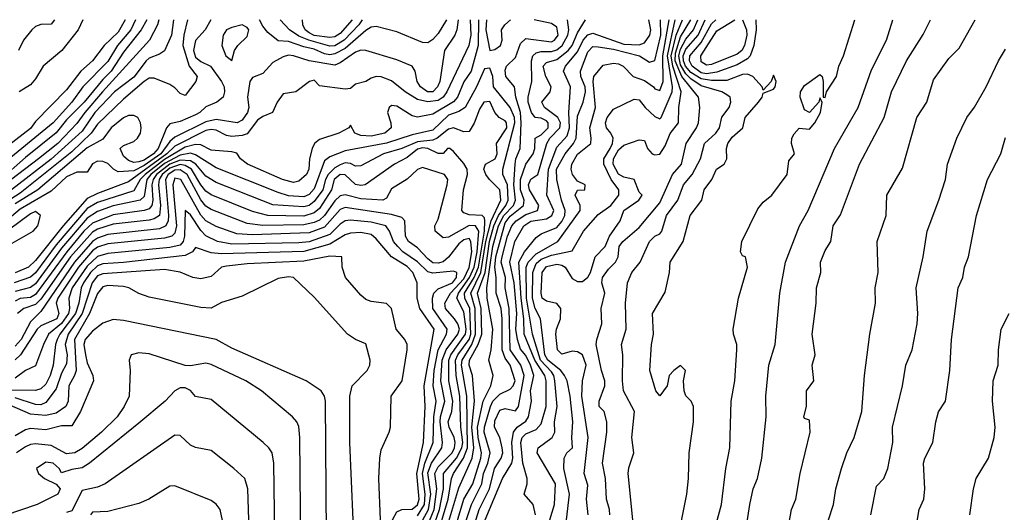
# Model space of a CAD drawing. Header units: metres. Extents: x -51132 to -49532, y -231222 to -229437.
# Tile 684 of 691: x -49859 to -49763, y -229485 to -229437. Entities that reach past the tile are written whole.
import ezdxf

# ---------------------------------------------------------------- set-up
doc = ezdxf.new("R2010")
doc.units = ezdxf.units.M
for name, color, linetype in [('CONTOUR_HALF', 8, 'Continuous'), ('CONTOUR_INDEX', 1, 'Continuous'), ('CONTOUR_INTER', 3, 'Continuous')]:
    doc.layers.add(name, color=color, linetype=linetype)

msp = doc.modelspace()

# ---------------------------------------------------------------- linework, layer by layer
at = {"layer": 'CONTOUR_HALF'}
for points, elevation in [([(-49842.352, -229436.759), (-49842.717, -229438.259), (-49842.816, -229439.259), (-49842.204, -229441.259), (-49841.431, -229442.259), (-49841.568, -229442.759), (-49842.58, -229444.099), (-49843.08, -229443.911), (-49843.58, -229443.357), (-49844.08, -229443.035), (-49845.58, -229442.419), (-49846.08, -229442.441), (-49846.58, -229442.743), (-49848.58, -229444.478), (-49851.08, -229446.892), (-49851.703, -229447.759), (-49853.58, -229449.584), (-49858.58, -229453.595), (-49861.08, -229455.177)], 72.5), ([(-49845.156, -229436.759), (-49845.282, -229437.259), (-49846.051, -229438.759), (-49850.592, -229443.759), (-49852.33, -229445.759), (-49853.08, -229446.831), (-49854.947, -229448.759), (-49856.793, -229450.259), (-49860.787, -229453.259)], 73.5), ([(-49847.418, -229436.759), (-49847.847, -229437.759), (-49849.135, -229439.259), (-49850.08, -229440.799), (-49852.501, -229443.259), (-49853.589, -229444.759), (-49855.398, -229446.759), (-49860.58, -229450.987)], 74.5), ([(-49816.135, -229436.759), (-49816.273, -229437.759), (-49816.469, -229438.259), (-49817.465, -229439.759), (-49817.904, -229442.759), (-49818.121, -229443.259), (-49818.58, -229443.746), (-49819.099, -229443.759), (-49819.785, -229443.259), (-49820.095, -229442.759), (-49820.298, -229441.759), (-49820.588, -229441.259), (-49822.08, -229440.665), (-49825.08, -229439.739), (-49825.58, -229439.711), (-49826.08, -229439.907), (-49827.58, -229440.95), (-49828.08, -229441.156), (-49830.58, -229440.741), (-49832.08, -229440.266), (-49832.58, -229440.214), (-49833.08, -229440.364), (-49834.08, -229440.907), (-49835.08, -229441.99), (-49836.08, -229442.366), (-49836.312, -229442.759), (-49836.541, -229444.259), (-49836.419, -229445.259), (-49836.55, -229445.759), (-49837.08, -229446.493), (-49837.54, -229446.759), (-49839.58, -229446.428), (-49840.58, -229446.66), (-49843.58, -229448.138), (-49844.08, -229448.584), (-49844.958, -229449.759), (-49846.58, -229450.91), (-49847.58, -229451.414), (-49849.08, -229451.505), (-49849.545, -229451.259), (-49850.08, -229450.709), (-49850.58, -229450.5), (-49851.08, -229450.463), (-49851.58, -229450.719), (-49852.08, -229451.559), (-49853.08, -229451.549), (-49854.08, -229451.986), (-49855.58, -229453.378), (-49858.58, -229455.146), (-49860.08, -229456.39)], 71.5), ([(-49814.178, -229436.759), (-49814.197, -229439.259), (-49814.86, -229441.759), (-49815.58, -229442.798), (-49816.212, -229444.259), (-49816.58, -229444.733), (-49818.58, -229445.91), (-49820.08, -229446.209), (-49820.58, -229446.082), (-49822.08, -229445.16), (-49822.58, -229445.069), (-49822.823, -229445.259), (-49822.966, -229445.759), (-49822.65, -229446.759), (-49822.637, -229447.259), (-49823.238, -229447.759), (-49824.58, -229448.052), (-49825.58, -229447.981), (-49826.132, -229447.759), (-49826.58, -229446.997), (-49826.742, -229447.259), (-49827.711, -229447.759), (-49829.58, -229448.361), (-49830.043, -229448.759), (-49830.283, -229449.259), (-49830.542, -229450.259), (-49830.6, -229451.259), (-49830.818, -229451.759), (-49831.58, -229452.418), (-49832.08, -229452.545), (-49833.165, -229452.259), (-49836.554, -229450.759), (-49837.232, -229450.259), (-49837.58, -229449.698), (-49838.08, -229449.561), (-49840.08, -229449.424), (-49841.08, -229448.898), (-49841.58, -229448.851), (-49842.58, -229449.106), (-49844.58, -229450.326), (-49846.483, -229451.759), (-49846.936, -229452.259), (-49847.58, -229453.343), (-49851.08, -229454.493), (-49852.08, -229455.072), (-49855.08, -229458.581), (-49857.08, -229461.313), (-49857.58, -229461.715), (-49859.158, -229462.259)], 70.5), ([(-49852.5, -229436.759), (-49852.967, -229437.759), (-49854.53, -229439.759), (-49856.367, -229441.259), (-49857.08, -229442.502), (-49857.58, -229443.064), (-49858.678, -229443.759)], 75.5), ([(-49838.08, -229437.53), (-49838.579, -229437.759), (-49838.906, -229438.259), (-49839.025, -229439.259), (-49838.66, -229440.259), (-49838.08, -229440.724), (-49837.809, -229439.759), (-49837.474, -229439.259), (-49836.58, -229438.389), (-49836.426, -229437.759), (-49836.58, -229437.503), (-49837.08, -229437.262), (-49838.08, -229437.53)], 71.5), ([(-49825.448, -229436.759), (-49825.748, -229437.259), (-49827.175, -229438.759), (-49828.08, -229439.307), (-49828.58, -229439.329), (-49830.619, -229438.759), (-49831.58, -229438.357), (-49832.469, -229437.759), (-49833.398, -229436.759)], 72.5), ([(-49817.235, -229488.759), (-49815.574, -229483.259), (-49814.696, -229481.759), (-49813.925, -229479.259), (-49813.87, -229478.759), (-49814.207, -229477.259), (-49814.268, -229476.259), (-49813.712, -229473.759), (-49812.953, -229472.259), (-49812.75, -229471.259), (-49813.167, -229469.759), (-49812.928, -229468.759), (-49812.775, -229466.759), (-49813.334, -229463.759), (-49813.35, -229462.759), (-49812.781, -229458.759), (-49812.23, -229456.759), (-49811.703, -229455.759), (-49810.779, -229454.759), (-49810.589, -229454.259), (-49810.743, -229452.759), (-49810.612, -229450.759), (-49810.542, -229450.259), (-49810.14, -229449.259), (-49810.018, -229446.759), (-49810.084, -229445.759), (-49810.557, -229444.259), (-49810.689, -229443.259), (-49811.505, -229442.259), (-49811.58, -229441.639), (-49811.453, -229441.259), (-49810.58, -229440.432), (-49810.08, -229439.078), (-49809.58, -229438.583), (-49807.08, -229438.897), (-49806.798, -229438.759), (-49806.44, -229438.259), (-49806.58, -229437.5), (-49807.08, -229437.144), (-49808.78, -229436.759)], 70.5), ([(-49815.988, -229490.259), (-49814.111, -229484.259), (-49813.109, -229482.259), (-49812.615, -229480.259), (-49811.958, -229479.259), (-49811.803, -229478.759), (-49811.863, -229478.259), (-49812.095, -229477.259), (-49812.617, -229476.259), (-49812.58, -229475.653), (-49812.08, -229474.624), (-49811.58, -229474.467), (-49810.58, -229474.68), (-49810.274, -229474.259), (-49809.753, -229471.259), (-49810.065, -229470.259), (-49811.09, -229468.759), (-49811.188, -229464.759), (-49811.577, -229462.759), (-49811.554, -229461.759), (-49811.958, -229460.259), (-49811.877, -229459.759), (-49811.36, -229457.759), (-49810.947, -229456.759), (-49810.501, -229456.259), (-49809.58, -229455.636), (-49808.449, -229455.259), (-49808.3, -229454.759), (-49809.209, -229453.259), (-49809.323, -229452.759), (-49809.08, -229452.23), (-49808.419, -229451.759), (-49807.537, -229448.759), (-49807.262, -229448.259), (-49806.288, -229447.259), (-49806.222, -229446.759), (-49806.484, -229446.259), (-49807.761, -229445.259), (-49808.011, -229444.759), (-49807.217, -229443.759), (-49807.114, -229443.259), (-49807.64, -229442.259), (-49807.902, -229441.259), (-49807.58, -229440.895), (-49806.58, -229440.606), (-49805.481, -229439.759), (-49805.097, -229439.259), (-49804.58, -229438.039), (-49803.784, -229436.759)], 71.5), ([(-49808.631, -229484.759), (-49808.877, -229483.759), (-49809.748, -229482.759), (-49809.443, -229481.759), (-49809.443, -229481.259), (-49809.882, -229479.759), (-49810.057, -229477.759), (-49809.933, -229477.259), (-49809.58, -229476.91), (-49808.58, -229476.499), (-49808.08, -229475.95), (-49807.616, -229474.259), (-49807.595, -229471.759), (-49807.738, -229471.259), (-49808.697, -229469.759), (-49809.753, -229467.259), (-49809.774, -229465.759), (-49810.042, -229463.759), (-49810.243, -229460.259), (-49809.696, -229459.259), (-49808.58, -229457.885), (-49808.08, -229457.525), (-49806.58, -229456.898), (-49806.08, -229456.329), (-49805.781, -229455.759), (-49805.748, -229455.259), (-49806.125, -229454.259), (-49806.58, -229452.246), (-49806.603, -229451.259), (-49805.766, -229449.759), (-49804.946, -229448.759), (-49804.71, -229448.259), (-49804.58, -229446.124), (-49804.008, -229444.759), (-49803.799, -229443.759), (-49803.839, -229443.259), (-49804.248, -229442.259), (-49804.286, -229441.759), (-49803.58, -229439.884), (-49803.08, -229439.369), (-49802.58, -229439.399), (-49801.08, -229439.627), (-49798.564, -229440.259), (-49797.58, -229440.874), (-49797.08, -229440.728), (-49796.498, -229438.259), (-49796.513, -229436.759)], 72.5), ([(-49805.639, -229485.259), (-49805.328, -229482.759), (-49805.904, -229480.259), (-49805.865, -229479.259), (-49805.601, -229478.759), (-49805.059, -229478.259), (-49805.13, -229477.259), (-49805.025, -229475.759), (-49805.27, -229473.259), (-49805.558, -229471.759), (-49805.814, -229471.259), (-49806.188, -229470.759), (-49807.439, -229469.759), (-49807.737, -229469.259), (-49808.142, -229465.759), (-49808.674, -229464.759), (-49808.931, -229463.759), (-49808.896, -229461.259), (-49808.58, -229460.412), (-49808.08, -229459.988), (-49807.08, -229459.585), (-49805.08, -229459.183), (-49804.001, -229457.259), (-49802.58, -229455.659), (-49801.341, -229454.759), (-49800.558, -229453.759), (-49800.563, -229453.259), (-49801.298, -229452.259), (-49802.002, -229450.759), (-49802.022, -229450.259), (-49801.387, -229449.259), (-49801.166, -229448.759), (-49801.125, -229448.259), (-49801.344, -229447.759), (-49801.753, -229447.259), (-49801.841, -229446.759), (-49801.688, -229446.259), (-49801.08, -229445.441), (-49799.08, -229444.474), (-49798.58, -229444.522), (-49798.015, -229445.259), (-49797.08, -229446.153), (-49796.58, -229446.36), (-49796.458, -229446.259), (-49795.381, -229443.759), (-49795.353, -229443.259), (-49795.861, -229440.259), (-49795.108, -229436.759)], 73.5), ([(-49801.443, -229484.759), (-49801.471, -229484.259), (-49801.774, -229483.259), (-49801.866, -229481.259), (-49802.135, -229479.759), (-49801.738, -229476.759), (-49801.726, -229475.759), (-49801.974, -229474.759), (-49802.469, -229474.259), (-49802.467, -229473.759), (-49801.918, -229472.259), (-49801.927, -229471.759), (-49802.249, -229470.759), (-49802.754, -229468.259), (-49802.706, -229467.759), (-49802.21, -229466.259), (-49802.26, -229464.759), (-49801.906, -229463.259), (-49802.208, -229462.259), (-49802.141, -229461.759), (-49801.58, -229460.949), (-49800.87, -229460.259), (-49800.625, -229459.759), (-49800.536, -229458.759), (-49800.186, -229458.259), (-49798.58, -229456.914), (-49796.58, -229454.532), (-49795.353, -229451.759), (-49794.479, -229450.759), (-49794.046, -229448.759), (-49793.047, -229447.259), (-49792.854, -229446.759), (-49792.702, -229445.259), (-49792.831, -229444.259), (-49794.451, -229442.259), (-49795.095, -229440.759), (-49795.08, -229440.018), (-49794.58, -229438.416), (-49793.595, -229436.759)], 74.5), ([(-49794.58, -229485.836), (-49793.987, -229482.759), (-49793.804, -229481.259), (-49793.762, -229478.759), (-49793.333, -229475.759), (-49793.326, -229474.259), (-49793.546, -229473.759), (-49794.08, -229473.219), (-49794.234, -229472.759), (-49794.289, -229471.759), (-49794.105, -229470.759), (-49794.58, -229470.276), (-49795.245, -229470.759), (-49795.685, -229471.259), (-49795.877, -229472.259), (-49796.58, -229473.216), (-49796.982, -229472.759), (-49797.554, -229470.759), (-49797.389, -229468.259), (-49797.198, -229467.259), (-49797.288, -229465.259), (-49796.08, -229463.174), (-49795.667, -229461.259), (-49795.6, -229460.259), (-49794.329, -229458.259), (-49793.659, -229455.759), (-49792.518, -229454.259), (-49792.285, -229453.259), (-49791.562, -229452.259), (-49791.096, -229451.259), (-49790.357, -229450.759), (-49790.108, -229450.259), (-49790.129, -229449.259), (-49789.998, -229448.759), (-49789.58, -229448.136), (-49788.541, -229447.259), (-49788.329, -229446.259), (-49787.043, -229444.759), (-49786.678, -229444.259), (-49786.58, -229443.894), (-49785.58, -229443.496), (-49785.401, -229443.259), (-49785.325, -229442.759), (-49785.58, -229442.136), (-49785.795, -229442.759), (-49786.58, -229443.606), (-49786.67, -229443.259), (-49787.58, -229442.273), (-49788.08, -229442.055), (-49788.58, -229442.076), (-49790.08, -229442.659), (-49791.58, -229442.643), (-49792.58, -229442.492), (-49793.58, -229441.883), (-49794.094, -229441.259), (-49794.295, -229440.759), (-49794.318, -229440.259), (-49794.08, -229439.622), (-49792.875, -229438.259), (-49792.186, -229436.759)], 75.5), ([(-49788.571, -229436.759), (-49788.194, -229437.759), (-49788.156, -229438.259), (-49788.391, -229439.259), (-49788.657, -229439.759), (-49789.08, -229440.089), (-49791.58, -229441.116), (-49792.08, -229441.177), (-49792.58, -229440.842), (-49792.603, -229440.259), (-49791.08, -229437.833), (-49789.319, -229436.759)], 76.5), ([(-49788.58, -229488.388), (-49787.873, -229483.759), (-49787.537, -229482.259), (-49787.137, -229481.259), (-49786.697, -229479.259), (-49786.281, -229475.259), (-49786.314, -229473.259), (-49786.03, -229470.259), (-49785.406, -229468.259), (-49784.956, -229463.259), (-49784.403, -229460.259), (-49783.043, -229456.759), (-49782.221, -229455.259), (-49779.65, -229449.259), (-49777.353, -229445.259), (-49776.08, -229441.606), (-49774.629, -229438.759), (-49774.013, -229436.759)], 76.5), ([(-49780.243, -229485.259), (-49779.746, -229483.759), (-49779.536, -229482.259), (-49778.98, -229480.259), (-49778.479, -229478.759), (-49777.766, -229477.259), (-49777.015, -229474.759), (-49776.743, -229471.259), (-49776.239, -229467.259), (-49775.681, -229464.259), (-49775.709, -229462.759), (-49775.43, -229461.259), (-49775.535, -229458.259), (-49774.646, -229455.759), (-49774.576, -229453.759), (-49773.08, -229451.16), (-49771.696, -229446.259), (-49770.7, -229444.759), (-49770.08, -229442.59), (-49768.58, -229440.53), (-49767.58, -229439.514), (-49766.032, -229436.759)], 77.5), ([(-49818.752, -229488.759), (-49817.087, -229483.259), (-49816.781, -229481.259), (-49816.595, -229480.759), (-49815.622, -229479.259), (-49815.224, -229478.259), (-49815.305, -229473.259), (-49815.804, -229470.259), (-49815.759, -229469.759), (-49814.815, -229468.259), (-49814.438, -229467.259), (-49814.473, -229464.759), (-49814.91, -229463.259), (-49813.929, -229461.259), (-49813.456, -229458.259), (-49812.951, -229456.259), (-49812.013, -229454.259), (-49812.089, -229453.259), (-49813.09, -229452.259), (-49813.467, -229451.759), (-49813.651, -229451.259), (-49813.475, -229450.759), (-49812.534, -229450.259), (-49812.366, -229449.759), (-49812.425, -229448.759), (-49811.426, -229447.259), (-49811.449, -229446.759), (-49811.58, -229446.551), (-49812.152, -229446.259), (-49812.564, -229445.759), (-49813.08, -229444.703), (-49813.643, -229444.759), (-49814.08, -229445.43), (-49814.58, -229446.791), (-49815.08, -229447.612), (-49815.58, -229447.638), (-49816.58, -229447.258), (-49817.08, -229447.378), (-49818.157, -229448.259), (-49818.58, -229448.429), (-49820.08, -229448.588), (-49821.58, -229449.253), (-49823.365, -229449.759), (-49825.58, -229450.926), (-49826.08, -229450.952), (-49826.58, -229450.715), (-49827.08, -229450.646), (-49827.58, -229450.834), (-49828.08, -229451.131), (-49828.718, -229451.759), (-49828.989, -229452.259), (-49829.255, -229453.259), (-49830.08, -229454.383), (-49830.58, -229454.789), (-49831.08, -229454.917), (-49834.08, -229454.695), (-49839.58, -229452.544), (-49840.58, -229451.946), (-49841.542, -229450.759), (-49842.08, -229450.451), (-49843.08, -229450.364), (-49844.08, -229450.753), (-49845.375, -229451.759), (-49845.708, -229452.259), (-49845.806, -229452.759), (-49845.724, -229454.259), (-49845.822, -229454.759), (-49846.08, -229455.083), (-49846.58, -229455.264), (-49849.58, -229455.688), (-49851.58, -229456.472), (-49852.401, -229457.259), (-49854.074, -229459.259), (-49857.08, -229463.412), (-49857.58, -229463.695), (-49858.58, -229463.781), (-49859.08, -229464.035)], 69.5), ([(-49771.723, -229485.759), (-49771.449, -229484.259), (-49770.988, -229483.259), (-49770.912, -229482.259), (-49771.031, -229479.759), (-49770.905, -229479.259), (-49770.148, -229477.759), (-49769.857, -229475.759), (-49769.58, -229474.766), (-49768.908, -229473.759), (-49768.486, -229470.759), (-49768.323, -229467.759), (-49767.661, -229462.759), (-49767.24, -229461.759), (-49767.057, -229460.759), (-49766.668, -229459.759), (-49765.903, -229455.759), (-49764.825, -229452.259), (-49763.544, -229449.759), (-49763.08, -229448.177)], 78.5), ([(-49820.122, -229488.259), (-49818.473, -229484.259), (-49818.213, -229482.259), (-49818.395, -229480.759), (-49818.08, -229480.102), (-49816.723, -229478.759), (-49816.473, -229478.259), (-49816.421, -229477.759), (-49816.53, -229477.259), (-49817.006, -229476.259), (-49817.114, -229475.759), (-49816.754, -229474.759), (-49816.638, -229473.759), (-49817.041, -229471.759), (-49817.032, -229469.759), (-49816.85, -229469.259), (-49815.414, -229467.259), (-49815.357, -229466.759), (-49815.58, -229465.082), (-49816.247, -229463.759), (-49816.114, -229463.259), (-49815.023, -229461.759), (-49814.58, -229460.759), (-49814.278, -229459.259), (-49814.133, -229457.259), (-49814.468, -229456.759), (-49815.08, -229456.707), (-49817.08, -229457.842), (-49817.58, -229457.913), (-49818.36, -229457.259), (-49818.38, -229456.759), (-49818.08, -229456.088), (-49817.209, -229452.759), (-49817.146, -229452.259), (-49817.459, -229451.759), (-49819.58, -229451.102), (-49820.08, -229451.288), (-49821.08, -229452.222), (-49822.58, -229453.175), (-49823.08, -229454.051), (-49823.446, -229454.259), (-49825.58, -229454.125), (-49827.08, -229453.739), (-49827.58, -229453.829), (-49828.08, -229454.314), (-49829.099, -229455.759), (-49829.58, -229456.197), (-49830.08, -229456.431), (-49831.08, -229456.657), (-49835.08, -229456.7), (-49836.58, -229456.53), (-49840.08, -229455.159), (-49840.58, -229454.827), (-49841.08, -229454.228), (-49842.411, -229451.759), (-49843.08, -229451.307), (-49843.58, -229451.34), (-49844.234, -229451.759), (-49844.498, -229452.259), (-49844.206, -229455.759), (-49844.225, -229456.259), (-49844.454, -229456.759), (-49845.08, -229457.023), (-49850.08, -229457.594), (-49851.08, -229457.946), (-49851.58, -229458.27), (-49853.317, -229460.259), (-49856.58, -229465.068), (-49857.58, -229466.039), (-49858.477, -229467.759), (-49859.08, -229468.426)], 68.5), ([(-49820.08, -229484.876), (-49819.4, -229483.759), (-49819.335, -229482.759), (-49819.593, -229480.759), (-49819.369, -229479.759), (-49818.569, -229477.759), (-49818.494, -229475.259), (-49818.25, -229473.759), (-49818.57, -229472.259), (-49818.469, -229470.759), (-49818.08, -229468.759), (-49817.269, -229467.259), (-49817.204, -229466.759), (-49818.589, -229464.759), (-49818.633, -229463.759), (-49818.492, -229463.259), (-49818.08, -229462.85), (-49816.682, -229462.259), (-49816.305, -229461.759), (-49816.266, -229461.259), (-49816.58, -229461.15), (-49818.58, -229461.337), (-49819.08, -229461.211), (-49820.08, -229460.247), (-49821.49, -229459.259), (-49821.991, -229458.759), (-49822.392, -229458.259), (-49822.79, -229457.259), (-49823.15, -229456.759), (-49824.58, -229456.406), (-49826.58, -229456.197), (-49827.08, -229456.258), (-49827.58, -229456.577), (-49828.58, -229457.579), (-49830.58, -229458.284), (-49831.58, -229458.409), (-49838.08, -229458.532), (-49839.443, -229458.259), (-49840.58, -229457.714), (-49841.08, -229457.213), (-49842.08, -229455.675), (-49842.58, -229455.248), (-49842.666, -229457.759), (-49842.774, -229458.259), (-49843.08, -229458.617), (-49844.08, -229458.855), (-49850.08, -229459.436), (-49851.08, -229459.714), (-49852.08, -229460.647), (-49853.536, -229462.759), (-49853.874, -229463.759), (-49853.787, -229464.759), (-49853.905, -229465.259), (-49854.58, -229466.225), (-49855.82, -229467.259), (-49856.322, -229468.259), (-49857.08, -229470.335), (-49858.08, -229470.769), (-49859.08, -229471.502)], 67.5), ([(-49823.671, -229485.259), (-49823.824, -229481.259), (-49823.737, -229479.259), (-49823.58, -229478.465), (-49822.813, -229476.759), (-49822.7, -229476.259), (-49822.622, -229473.259), (-49821.559, -229471.759), (-49821.082, -229468.759), (-49821.087, -229468.259), (-49821.306, -229467.759), (-49822.148, -229466.759), (-49822.58, -229464.753), (-49823.08, -229464.289), (-49824.58, -229464.095), (-49825.08, -229463.892), (-49825.58, -229463.476), (-49827.057, -229461.759), (-49827.388, -229460.759), (-49827.42, -229459.759), (-49828.58, -229459.686), (-49831.08, -229460.176), (-49836.58, -229460.425), (-49838.58, -229460.655), (-49839.072, -229460.759), (-49840.08, -229461.666), (-49841.08, -229461.895), (-49841.861, -229461.759), (-49843.08, -229461.223), (-49844.58, -229460.982), (-49850.58, -229461.402), (-49851.08, -229461.607), (-49851.592, -229462.259), (-49852.581, -229465.259), (-49853.922, -229467.259), (-49854.209, -229468.259), (-49854.022, -229469.259), (-49854.08, -229470.132), (-49854.58, -229471.043), (-49855.08, -229472.555), (-49856.08, -229473.866), (-49856.58, -229474.088), (-49857.08, -229474.081), (-49859.08, -229473.432)], 66.5), ([(-49828.882, -229486.759), (-49828.995, -229473.759), (-49829.102, -229473.259), (-49829.426, -229472.759), (-49830.85, -229471.759), (-49838.08, -229468.619), (-49839.58, -229467.761), (-49848.58, -229465.921), (-49849.58, -229465.842), (-49850.58, -229466.185), (-49851.58, -229466.972), (-49852.283, -229467.759), (-49852.399, -229468.259), (-49852.239, -229469.259), (-49852.08, -229470.031), (-49851.536, -229471.259), (-49851.478, -229471.759), (-49852.737, -229474.759), (-49853.58, -229476.151), (-49854.58, -229476.132), (-49856.08, -229476.534), (-49857.58, -229476.396), (-49858.08, -229476.538), (-49859.08, -229477.096)], 65.5), ([(-49833.911, -229486.759), (-49833.991, -229479.759), (-49834.152, -229478.759), (-49834.479, -229478.259), (-49835.028, -229477.759), (-49840.08, -229473.6), (-49841.58, -229473.292), (-49842.08, -229472.706), (-49842.58, -229472.462), (-49843.08, -229472.461), (-49843.58, -229472.747), (-49844.54, -229473.759), (-49847.08, -229475.889), (-49851.876, -229479.759), (-49852.58, -229480.201), (-49853.58, -229480.367), (-49854.58, -229480.706), (-49854.798, -229480.259), (-49855.384, -229479.759), (-49856.08, -229479.666), (-49857, -229480.259), (-49856.804, -229480.759), (-49856.211, -229481.259), (-49855.08, -229481.79), (-49854.695, -229482.259), (-49854.915, -229482.759), (-49856.923, -229483.759), (-49860.08, -229484.843)], 64.5), ([(-49838.862, -229485.759), (-49839.206, -229484.259), (-49839.58, -229483.736), (-49840.08, -229483.387), (-49843.58, -229481.957), (-49844.08, -229481.995), (-49846.104, -229483.259), (-49847.08, -229483.661), (-49850.08, -229484.431), (-49851.58, -229484.521), (-49851.764, -229484.759)], 63.5)]:
    msp.add_lwpolyline(points, dxfattribs=dict(at, elevation=elevation))
at = {"layer": 'CONTOUR_INDEX'}
for points, elevation in [([(-49848.398, -229436.759), (-49849.08, -229437.977), (-49850.427, -229439.259), (-49851.58, -229440.739), (-49852.693, -229441.759), (-49854.08, -229443.557), (-49857.08, -229446.627), (-49857.58, -229447.306), (-49862.58, -229451.148)], 75), ([(-49813.382, -229436.759), (-49813.446, -229437.759), (-49813.08, -229439.763), (-49812.58, -229439.659), (-49812.032, -229439.259), (-49811.868, -229438.759), (-49811.927, -229437.759), (-49811.598, -229437.259), (-49811.048, -229436.759)], 70), ([(-49799.192, -229485.259), (-49799.643, -229480.759), (-49799.58, -229480.201), (-49799.097, -229478.759), (-49799.318, -229477.259), (-49799.053, -229474.759), (-49800.104, -229472.759), (-49800.217, -229471.759), (-49800.172, -229469.259), (-49800.318, -229468.259), (-49799.854, -229466.759), (-49799.902, -229464.259), (-49799.721, -229462.259), (-49799.295, -229461.259), (-49798.508, -229460.259), (-49797.58, -229458.251), (-49797.08, -229457.764), (-49796.58, -229457.518), (-49796.402, -229457.259), (-49795.942, -229455.759), (-49794.831, -229454.259), (-49794.284, -229452.759), (-49793.455, -229451.759), (-49792.65, -229450.259), (-49792.252, -229448.759), (-49791.161, -229447.759), (-49790.804, -229447.259), (-49790.58, -229446.217), (-49789.885, -229445.259), (-49789.699, -229444.759), (-49789.765, -229444.259), (-49790.08, -229444.03), (-49790.585, -229443.759), (-49792.58, -229443.172), (-49793.58, -229442.503), (-49794.08, -229442.005), (-49794.58, -229441.14), (-49794.754, -229440.259), (-49794.58, -229439.632), (-49794.08, -229438.632), (-49793.326, -229437.759), (-49792.905, -229436.759)], 75), ([(-49818.215, -229489.259), (-49816.08, -229482.147), (-49814.772, -229479.259), (-49814.626, -229478.259), (-49814.822, -229476.259), (-49814.541, -229473.759), (-49814.749, -229471.259), (-49815.071, -229470.259), (-49815.032, -229469.759), (-49814.184, -229468.259), (-49813.848, -229467.259), (-49813.917, -229464.759), (-49814.262, -229463.259), (-49813.52, -229461.259), (-49813.105, -229458.259), (-49812.669, -229456.759), (-49812.219, -229455.759), (-49811.499, -229454.759), (-49811.283, -229454.259), (-49811.358, -229452.759), (-49811.808, -229451.759), (-49811.802, -229451.259), (-49810.629, -229446.759), (-49810.662, -229446.259), (-49811.08, -229445.28), (-49812.72, -229443.259), (-49812.774, -229442.259), (-49813.08, -229441.445), (-49813.58, -229441.538), (-49814.342, -229443.259), (-49815.445, -229445.259), (-49816.08, -229445.651), (-49817.08, -229446.012), (-49818.58, -229447.473), (-49820.58, -229447.933), (-49823.08, -229448.727), (-49827.08, -229449.466), (-49828.58, -229450.049), (-49829.08, -229450.437), (-49830.08, -229453.148), (-49830.58, -229453.702), (-49831.08, -229453.94), (-49832.58, -229453.826), (-49833.58, -229453.522), (-49839.58, -229451.118), (-49841.58, -229449.855), (-49842.08, -229449.713), (-49843.08, -229449.883), (-49844.58, -229450.698), (-49845.923, -229451.759), (-49846.31, -229452.259), (-49846.58, -229453.913), (-49846.947, -229454.259), (-49849.58, -229454.812), (-49851.08, -229455.351), (-49852.08, -229455.987), (-49854.58, -229458.926), (-49857.08, -229462.368), (-49857.58, -229462.72), (-49859.08, -229463.109)], 70), ([(-49831.366, -229487.759), (-49831.467, -229477.259), (-49831.58, -229476.187), (-49831.768, -229475.759), (-49832.202, -229475.259), (-49835.2, -229472.759), (-49836.697, -229471.759), (-49840.08, -229470.188), (-49840.58, -229470.062), (-49842.08, -229470.332), (-49842.58, -229470.276), (-49846.08, -229469.16), (-49847.08, -229469.053), (-49847.824, -229469.259), (-49848.019, -229469.759), (-49847.918, -229470.759), (-49848.011, -229473.259), (-49848.494, -229474.259), (-49849.191, -229475.259), (-49850.686, -229476.759), (-49852.58, -229478.346), (-49853.276, -229478.759), (-49854.08, -229478.84), (-49855.58, -229478.049), (-49857.08, -229477.894), (-49857.58, -229477.95), (-49858.08, -229478.178), (-49858.927, -229478.759)], 65)]:
    msp.add_lwpolyline(points, dxfattribs=dict(at, elevation=elevation))
at = {"layer": 'CONTOUR_INTER'}
for points, elevation in [([(-49846.319, -229436.759), (-49846.841, -229437.759), (-49848.58, -229439.921), (-49849.766, -229441.759), (-49850.58, -229442.558), (-49852.395, -229444.759), (-49854.08, -229446.464), (-49855.08, -229447.735), (-49858.08, -229450.114), (-49860.58, -229452.317)], 74), ([(-49843.706, -229436.759), (-49843.931, -229438.259), (-49844.58, -229439.767), (-49845.08, -229440.104), (-49846.08, -229440.487), (-49846.368, -229440.759), (-49847.58, -229442.339), (-49849.424, -229443.759), (-49851.339, -229445.759), (-49852.58, -229447.576), (-49855.58, -229450.279), (-49859.437, -229453.259)], 73), ([(-49814.958, -229436.759), (-49814.922, -229438.259), (-49815.107, -229439.259), (-49817.218, -229443.759), (-49817.592, -229444.259), (-49818.08, -229444.59), (-49819.08, -229444.724), (-49820.08, -229444.483), (-49821.263, -229443.759), (-49822.58, -229442.686), (-49823.58, -229442.315), (-49824.08, -229442.259), (-49824.58, -229442.416), (-49825.08, -229442.755), (-49826.08, -229443.005), (-49826.58, -229443.435), (-49827.08, -229443.491), (-49829.58, -229443.179), (-49830.08, -229442.621), (-49830.538, -229442.759), (-49831.857, -229443.759), (-49833.08, -229443.937), (-49833.69, -229444.759), (-49834.124, -229445.759), (-49835.08, -229446.139), (-49835.58, -229446.492), (-49836.58, -229447.832), (-49837.08, -229447.999), (-49838.08, -229448.076), (-49838.58, -229447.973), (-49839.58, -229447.469), (-49840.08, -229447.391), (-49840.58, -229447.499), (-49843.58, -229449.025), (-49844.355, -229449.759), (-49848.08, -229452.465), (-49851.08, -229453.604), (-49852.08, -229454.109), (-49854.404, -229456.759), (-49857.08, -229460.118), (-49857.771, -229460.759), (-49859.08, -229461.314)], 71), ([(-49840.114, -229436.759), (-49840.64, -229437.759), (-49841.58, -229438.791), (-49841.771, -229439.759), (-49841.58, -229440.4), (-49841.08, -229440.81), (-49840.124, -229441.259), (-49839.081, -229442.759), (-49838.802, -229443.259), (-49838.775, -229443.759), (-49838.917, -229444.259), (-49839.52, -229444.759), (-49840.58, -229445.196), (-49841.158, -229445.759), (-49841.58, -229445.971), (-49843.08, -229446.644), (-49844.08, -229446.847), (-49844.392, -229447.259), (-49845.213, -229449.259), (-49845.657, -229449.759), (-49846.58, -229450.373), (-49847.08, -229450.556), (-49847.58, -229450.591), (-49848.08, -229450.423), (-49848.58, -229449.995), (-49848.892, -229449.259), (-49848.58, -229448.97), (-49847.58, -229448.558), (-49847.205, -229448.259), (-49846.909, -229447.759), (-49846.84, -229447.259), (-49846.908, -229446.759), (-49847.171, -229446.259), (-49847.58, -229446.039), (-49848.08, -229446.063), (-49848.58, -229446.26), (-49849.759, -229447.259), (-49850.58, -229448.356), (-49852.08, -229449.185), (-49856.866, -229453.259), (-49859.08, -229454.615)], 72), ([(-49855.25, -229436.759), (-49855.58, -229437.187), (-49856.58, -229437.218), (-49857.08, -229437.427), (-49857.435, -229437.759), (-49858.269, -229438.759), (-49858.759, -229439.759)], 76), ([(-49817.251, -229436.759), (-49818.08, -229438.109), (-49818.58, -229438.678), (-49819.08, -229439.013), (-49819.58, -229438.962), (-49822.08, -229437.942), (-49824.08, -229437.416), (-49824.58, -229437.492), (-49825.08, -229437.799), (-49827.08, -229439.558), (-49828.08, -229440.079), (-49828.58, -229440.182), (-49829.08, -229440.08), (-49830.08, -229439.602), (-49831.08, -229439.407), (-49832.58, -229438.871), (-49833.58, -229438.818), (-49834.58, -229438.012), (-49835.08, -229437.399), (-49835.371, -229436.759)], 72), ([(-49826.413, -229436.759), (-49827.58, -229438.093), (-49828.08, -229438.432), (-49828.58, -229438.493), (-49830.08, -229438.282), (-49830.58, -229438.047), (-49830.947, -229437.759), (-49831.2, -229437.259), (-49831.226, -229436.759)], 73), ([(-49816.824, -229489.759), (-49814.842, -229483.759), (-49813.842, -229481.759), (-49813.69, -229480.759), (-49813.261, -229479.759), (-49813.036, -229478.759), (-49813.601, -229476.759), (-49813.585, -229476.259), (-49813.016, -229474.259), (-49812.782, -229473.759), (-49812.08, -229473.064), (-49811.08, -229472.594), (-49810.79, -229472.259), (-49810.617, -229471.759), (-49811.08, -229470.27), (-49811.58, -229469.58), (-49811.86, -229468.759), (-49811.861, -229465.759), (-49811.973, -229464.759), (-49812.435, -229463.259), (-49812.438, -229461.759), (-49812.578, -229460.759), (-49812.485, -229459.759), (-49811.58, -229456.45), (-49811.08, -229455.813), (-49809.787, -229454.759), (-49809.724, -229454.259), (-49810.108, -229453.259), (-49810.108, -229452.259), (-49809.567, -229450.759), (-49808.869, -229449.759), (-49808.691, -229449.259), (-49808.662, -229448.259), (-49808.08, -229447.93), (-49807.396, -229447.259), (-49807.396, -229446.759), (-49807.58, -229446.552), (-49808.08, -229446.321), (-49808.66, -229446.259), (-49809.041, -229445.759), (-49809.335, -229444.759), (-49809.36, -229444.259), (-49809.007, -229442.759), (-49809.028, -229440.759), (-49808.889, -229440.259), (-49808.58, -229439.969), (-49808.08, -229439.83), (-49807.08, -229439.83), (-49806.58, -229439.668), (-49806.042, -229439.259), (-49805.513, -229438.259), (-49805.422, -229437.759), (-49805.531, -229436.759)], 71), ([(-49813.523, -229485.259), (-49811.848, -229481.259), (-49810.925, -229479.759), (-49810.832, -229479.259), (-49810.934, -229477.759), (-49810.775, -229476.759), (-49810.413, -229476.259), (-49809.58, -229475.679), (-49809.32, -229475.259), (-49809.208, -229474.759), (-49809.042, -229473.759), (-49809.129, -229472.759), (-49808.795, -229471.259), (-49809.109, -229470.259), (-49809.58, -229469.322), (-49810.08, -229468.693), (-49810.399, -229467.759), (-49810.532, -229466.759), (-49810.453, -229465.259), (-49810.705, -229462.259), (-49811.14, -229460.259), (-49810.655, -229458.259), (-49809.782, -229456.759), (-49809.08, -229456.281), (-49807.58, -229456.058), (-49807.067, -229455.759), (-49806.875, -229455.259), (-49807.541, -229453.759), (-49807.37, -229451.259), (-49806.58, -229449.119), (-49805.58, -229448.011), (-49805.345, -229447.259), (-49805.415, -229445.759), (-49805.238, -229443.259), (-49805.926, -229441.759), (-49805.739, -229441.259), (-49804.58, -229439.888), (-49804.028, -229438.759), (-49803.58, -229438.221), (-49803.08, -229438.067), (-49800.08, -229439.118), (-49798.58, -229439.199), (-49798.08, -229439.007), (-49797.544, -229438.259), (-49797.463, -229437.759), (-49797.669, -229436.759)], 72), ([(-49807.256, -229485.259), (-49806.811, -229483.759), (-49806.704, -229481.759), (-49808.489, -229478.759), (-49808.393, -229478.259), (-49807.029, -229477.259), (-49806.767, -229476.759), (-49806.795, -229475.759), (-49806.545, -229474.259), (-49806.763, -229471.759), (-49806.852, -229471.259), (-49807.08, -229470.913), (-49808.146, -229469.759), (-49808.935, -229467.259), (-49809.508, -229463.759), (-49809.542, -229460.759), (-49809.359, -229460.259), (-49808.58, -229459.464), (-49806.487, -229458.259), (-49804.318, -229455.259), (-49804.305, -229454.759), (-49804.806, -229453.759), (-49804.58, -229453.277), (-49803.853, -229453.259), (-49803.838, -229452.759), (-49804.58, -229452.419), (-49805.051, -229451.759), (-49805.182, -229451.259), (-49805.12, -229450.759), (-49804.58, -229449.809), (-49803.284, -229448.759), (-49803.228, -229448.259), (-49803.378, -229447.259), (-49802.817, -229445.259), (-49803.042, -229442.759), (-49802.97, -229442.259), (-49802.08, -229441.159), (-49801.08, -229440.984), (-49800.58, -229441.039), (-49800.132, -229441.259), (-49799.159, -229442.259), (-49798.08, -229442.67), (-49797.194, -229443.259), (-49797.08, -229443.455), (-49796.58, -229443.612), (-49796.281, -229442.759), (-49796.287, -229440.259), (-49795.687, -229436.759)], 73), ([(-49803.519, -229484.759), (-49803.681, -229483.259), (-49803.58, -229481.897), (-49803.909, -229480.759), (-49803.539, -229477.259), (-49804.162, -229473.259), (-49804.092, -229471.759), (-49803.724, -229470.259), (-49804.071, -229469.259), (-49804.58, -229468.975), (-49805.08, -229468.903), (-49806.08, -229469.197), (-49806.52, -229468.759), (-49806.673, -229467.259), (-49806.612, -229466.759), (-49806.204, -229465.759), (-49806.181, -229464.759), (-49806.58, -229464.282), (-49807.58, -229464.037), (-49808.003, -229463.759), (-49808.09, -229463.259), (-49808.005, -229461.259), (-49807.58, -229460.696), (-49806.58, -229460.449), (-49806.08, -229460.549), (-49805.776, -229460.759), (-49805.08, -229461.839), (-49804.58, -229462.138), (-49804.08, -229462.139), (-49803.58, -229461.718), (-49803.309, -229461.259), (-49802.844, -229459.759), (-49801.887, -229458.759), (-49801.457, -229457.759), (-49800.437, -229456.259), (-49800.063, -229455.259), (-49798.612, -229454.259), (-49798.309, -229453.759), (-49798.58, -229453.468), (-49799.08, -229452.269), (-49800.08, -229452.039), (-49800.58, -229451.729), (-49801.103, -229450.759), (-49801.076, -229450.259), (-49800.58, -229449.368), (-49800.08, -229448.927), (-49798.58, -229448.411), (-49798.08, -229448.48), (-49797.782, -229449.259), (-49797.329, -229449.759), (-49797.08, -229449.868), (-49796.58, -229449.783), (-49796.08, -229449.004), (-49795.58, -229447.796), (-49794.769, -229446.759), (-49794.744, -229445.259), (-49794.528, -229443.759), (-49795.321, -229441.259), (-49795.488, -229440.259), (-49794.993, -229438.259), (-49794.398, -229436.759)], 74), ([(-49787.298, -229436.759), (-49787.262, -229437.759), (-49787.465, -229439.259), (-49787.82, -229440.259), (-49788.08, -229440.55), (-49789.08, -229441.152), (-49791.08, -229441.842), (-49792.08, -229441.995), (-49792.58, -229441.9), (-49793.463, -229441.259), (-49793.707, -229440.759), (-49793.684, -229440.259), (-49792.58, -229438.981), (-49791.58, -229437.177), (-49791.166, -229436.759)], 76), ([(-49791.852, -229488.259), (-49790.614, -229483.759), (-49790.194, -229480.259), (-49789.807, -229478.259), (-49789.668, -229473.759), (-49789.324, -229471.759), (-49789.116, -229468.759), (-49789.124, -229468.259), (-49789.458, -229467.259), (-49789.494, -229466.759), (-49788.969, -229463.759), (-49788.097, -229460.759), (-49788.291, -229459.759), (-49788.58, -229459.67), (-49788.759, -229459.259), (-49788.648, -229458.259), (-49787.08, -229455.103), (-49786.58, -229454.46), (-49785.727, -229453.759), (-49784.238, -229451.759), (-49784.08, -229450.459), (-49783.549, -229449.759), (-49783.835, -229448.759), (-49783.787, -229448.259), (-49783.58, -229447.831), (-49783.08, -229447.273), (-49782.08, -229447.381), (-49781.58, -229446.775), (-49781.02, -229445.759), (-49780.863, -229444.759), (-49781.08, -229444.346), (-49781.194, -229444.759), (-49782.08, -229445.747), (-49782.58, -229445.515), (-49782.973, -229444.259), (-49782.964, -229443.759), (-49782.58, -229443.151), (-49781.08, -229442.088), (-49780.87, -229442.259), (-49780.746, -229442.759), (-49780.769, -229444.259), (-49780.58, -229444.304), (-49780.436, -229443.759), (-49779.464, -229442.259), (-49779.242, -229441.259), (-49778.788, -229440.259), (-49777.703, -229436.759)], 76), ([(-49784.08, -229485.71), (-49783.827, -229484.259), (-49783.404, -229483.259), (-49782.974, -229480.759), (-49782.011, -229476.759), (-49782.08, -229475.574), (-49782.58, -229475.429), (-49782.63, -229475.259), (-49782.377, -229474.259), (-49782.366, -229472.759), (-49781.667, -229471.759), (-49781.834, -229470.259), (-49781.545, -229469.259), (-49781.841, -229467.259), (-49781.436, -229464.259), (-49781.398, -229462.759), (-49780.975, -229461.259), (-49781.03, -229460.259), (-49780.58, -229459.147), (-49780.031, -229458.259), (-49779.804, -229456.759), (-49779.08, -229455.681), (-49777.233, -229450.759), (-49774.858, -229446.259), (-49774.128, -229443.759), (-49772.679, -229440.759), (-49771.08, -229438.205), (-49770.359, -229436.759)], 77), ([(-49776.136, -229484.759), (-49775.58, -229481.986), (-49774.884, -229481.259), (-49774.484, -229480.259), (-49774.006, -229477.759), (-49774.054, -229476.259), (-49773.068, -229472.259), (-49772.74, -229470.259), (-49772.124, -229468.759), (-49771.652, -229466.259), (-49771.57, -229465.259), (-49771.732, -229462.759), (-49771.071, -229459.759), (-49770.688, -229457.259), (-49769.539, -229454.259), (-49768.918, -229452.259), (-49768.698, -229450.759), (-49767.808, -229448.259), (-49766.835, -229446.259), (-49766.08, -229445.242), (-49764.972, -229443.259), (-49763.781, -229440.759), (-49763.08, -229439.62)], 78), ([(-49819.539, -229488.759), (-49817.941, -229484.259), (-49817.558, -229482.259), (-49817.551, -229480.759), (-49816.305, -229479.259), (-49815.774, -229478.259), (-49815.688, -229477.759), (-49815.875, -229476.259), (-49815.964, -229473.259), (-49816.343, -229471.259), (-49816.399, -229469.759), (-49816.17, -229469.259), (-49815.08, -229467.78), (-49814.904, -229467.259), (-49815.01, -229464.759), (-49815.493, -229463.759), (-49815.504, -229463.259), (-49814.587, -229461.759), (-49814.178, -229460.759), (-49813.576, -229457.259), (-49813.544, -229456.259), (-49813.58, -229455.983), (-49813.823, -229455.759), (-49815.08, -229455.672), (-49815.58, -229455.497), (-49815.778, -229455.259), (-49815.628, -229453.259), (-49815.225, -229451.759), (-49815.267, -229451.259), (-49815.58, -229450.7), (-49816.58, -229449.533), (-49816.956, -229449.259), (-49817.154, -229449.259), (-49817.58, -229449.744), (-49818.08, -229449.747), (-49819.08, -229449.239), (-49819.58, -229449.183), (-49820.08, -229449.32), (-49821.08, -229450.132), (-49822.312, -229450.759), (-49825.147, -229452.759), (-49825.58, -229452.847), (-49826.08, -229452.724), (-49827.08, -229451.814), (-49827.58, -229451.772), (-49828.137, -229452.259), (-49828.398, -229453.259), (-49829.58, -229455.053), (-49830.08, -229455.501), (-49831.08, -229455.795), (-49834.58, -229455.746), (-49836.08, -229455.36), (-49840.08, -229453.737), (-49840.58, -229453.386), (-49841.08, -229452.756), (-49841.97, -229451.259), (-49842.58, -229450.89), (-49843.08, -229450.812), (-49844.08, -229451.14), (-49844.824, -229451.759), (-49845.109, -229452.259), (-49845.169, -229452.759), (-49844.968, -229454.759), (-49845.083, -229455.759), (-49845.58, -229456.083), (-49846.08, -229456.183), (-49849.58, -229456.58), (-49851.08, -229457.072), (-49851.58, -229457.361), (-49853.697, -229459.759), (-49856.58, -229463.87), (-49857.08, -229464.371), (-49858.231, -229464.759), (-49858.832, -229465.259)], 69), ([(-49821.199, -229488.259), (-49819.017, -229484.259), (-49818.788, -229482.759), (-49819.08, -229480.698), (-49818.711, -229479.759), (-49817.73, -229478.259), (-49817.667, -229477.759), (-49817.881, -229475.759), (-49817.849, -229475.259), (-49817.419, -229473.759), (-49817.812, -229471.759), (-49817.67, -229469.759), (-49817.302, -229468.759), (-49816.153, -229467.259), (-49816.02, -229466.759), (-49816.152, -229466.259), (-49816.483, -229465.759), (-49817.377, -229464.759), (-49817.419, -229464.259), (-49816.873, -229463.259), (-49815.58, -229461.878), (-49815.08, -229460.78), (-49814.795, -229459.259), (-49814.901, -229458.259), (-49815.08, -229457.969), (-49815.58, -229458.118), (-49816.08, -229458.498), (-49817.08, -229459.789), (-49817.58, -229460.246), (-49818.08, -229460.366), (-49818.58, -229460.323), (-49819.08, -229459.957), (-49820.08, -229458.876), (-49820.952, -229458.259), (-49821.238, -229457.759), (-49821.302, -229456.259), (-49821.58, -229455.949), (-49822.58, -229455.641), (-49827.08, -229454.973), (-49827.58, -229455.177), (-49829.08, -229456.888), (-49830.58, -229457.433), (-49836.08, -229457.623), (-49837.58, -229457.512), (-49839.58, -229456.799), (-49840.58, -229456.267), (-49841.08, -229455.703), (-49843, -229452.259), (-49843.58, -229452.111), (-49843.776, -229452.759), (-49843.445, -229456.759), (-49843.58, -229457.468), (-49843.895, -229457.759), (-49844.58, -229457.942), (-49850.08, -229458.498), (-49851.08, -229458.828), (-49851.58, -229459.183), (-49852.933, -229460.759), (-49854.918, -229463.759), (-49855.104, -229464.259), (-49854.849, -229465.259), (-49855.043, -229465.759), (-49856.58, -229466.457), (-49856.944, -229466.759), (-49858.536, -229469.259), (-49859.08, -229469.73)], 68), ([(-49857.58, -229455.57), (-49859.58, -229457.083), (-49860.869, -229457.759), (-49861.08, -229458.259), (-49860.08, -229458.606), (-49859.58, -229458.547), (-49857.307, -229457.259), (-49856.864, -229456.759), (-49856.608, -229455.759), (-49857.08, -229455.364), (-49857.58, -229455.57)], 71), ([(-49822.488, -229485.259), (-49822.08, -229484.471), (-49821.58, -229484.259), (-49820.58, -229484.23), (-49820.08, -229483.791), (-49819.915, -229483.259), (-49820.131, -229480.759), (-49819.491, -229477.759), (-49819.319, -229474.259), (-49819.432, -229472.259), (-49818.459, -229466.759), (-49819.861, -229464.759), (-49820.122, -229463.759), (-49820.114, -229462.259), (-49820.518, -229461.259), (-49821.08, -229460.7), (-49822.6, -229459.759), (-49824.08, -229458.008), (-49824.58, -229457.596), (-49825.58, -229457.38), (-49826.58, -229457.45), (-49827.08, -229457.622), (-49828.58, -229458.533), (-49831.08, -229459.241), (-49839.08, -229459.476), (-49840.08, -229459.364), (-49841.58, -229458.833), (-49841.891, -229459.259), (-49842.58, -229459.619), (-49848.58, -229460.315), (-49850.58, -229460.428), (-49851.08, -229460.619), (-49851.767, -229461.259), (-49852.435, -229462.259), (-49852.659, -229462.759), (-49852.887, -229464.259), (-49853.226, -229465.259), (-49854.735, -229467.259), (-49854.986, -229467.759), (-49855.15, -229468.259), (-49855.39, -229470.259), (-49855.686, -229471.259), (-49856.08, -229472.098), (-49856.58, -229472.542), (-49857.08, -229472.724), (-49860.58, -229472.695)], 67), ([(-49826.305, -229485.259), (-49826.637, -229477.759), (-49826.645, -229473.259), (-49826.399, -229472.259), (-49824.963, -229470.759), (-49824.688, -229470.259), (-49824.646, -229469.759), (-49825.08, -229468.184), (-49826.096, -229467.759), (-49826.855, -229467.259), (-49830.08, -229463.67), (-49832.078, -229461.759), (-49832.58, -229461.677), (-49833.58, -229461.853), (-49837.08, -229463.553), (-49839.08, -229464.171), (-49840.08, -229464.736), (-49841.08, -229464.67), (-49846.08, -229463.658), (-49847.08, -229463.311), (-49848.051, -229462.759), (-49848.58, -229462.627), (-49850.08, -229462.54), (-49850.58, -229462.659), (-49851.08, -229463.314), (-49851.862, -229465.259), (-49853.321, -229467.759), (-49853.167, -229470.759), (-49853.308, -229471.259), (-49853.875, -229472.259), (-49853.918, -229473.759), (-49854.147, -229474.259), (-49855.08, -229474.895), (-49856.08, -229475.134), (-49857.58, -229475.021), (-49859.58, -229474.126)], 66), ([(-49766.56, -229484.759), (-49766.203, -229482.259), (-49765.928, -229481.259), (-49764.744, -229479.259), (-49764.181, -229477.259), (-49764.098, -229476.259), (-49764.348, -229473.759), (-49764.284, -229471.759), (-49763.795, -229470.259), (-49763.773, -229468.759), (-49763.522, -229466.759), (-49762.723, -229465.259)], 79), ([(-49836.374, -229486.259), (-49836.526, -229482.259), (-49836.823, -229481.259), (-49837.863, -229480.259), (-49840.08, -229478.535), (-49841.58, -229478.226), (-49842.08, -229477.996), (-49843.08, -229477.068), (-49843.58, -229477.034), (-49850.358, -229481.759), (-49851.08, -229482.078), (-49852.58, -229482.416), (-49853.58, -229484.387), (-49854.08, -229484.55)], 64)]:
    msp.add_lwpolyline(points, dxfattribs=dict(at, elevation=elevation))

doc.saveas('drawing.dxf')
